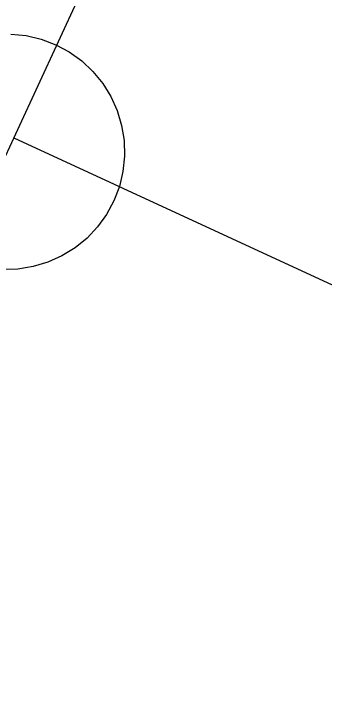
# Model space of a CAD drawing. Extents: x 6540402 to 6566579, y 5525343 to 5532423.
# Drawn here: x 6544438.815 to 6544439.473, y 5526362.106 to 5526363.581 of the extents above; entities that cross this region are included whole.
import ezdxf

# ---------------------------------------------------------------- set-up
doc = ezdxf.new("R2010")
doc.units = 0
for name, color, linetype in [('IR_ps_geometria', 7, 'Continuous'), ('TOR_PS_OPIS_T-symbole geometrii', 7, 'Continuous'), ('TOR_PS_T-tory projektowane', 7, 'Continuous')]:
    doc.layers.add(name, color=color, linetype=linetype)

msp = doc.modelspace()

# ---------------------------------------------------------------- linework, layer by layer
at = {"layer": 'IR_ps_geometria'}
msp.add_lwpolyline([(6544438.8088, 5526363.5382), (6544438.8413, 5526363.5349), (6544438.8731, 5526363.5274), (6544438.9037, 5526363.5157), (6544438.9325, 5526363.5002), (6544438.959, 5526363.4811), (6544438.9828, 5526363.4587), (6544439.0035, 5526363.4334), (6544439.0207, 5526363.4055), (6544439.0341, 5526363.3757), (6544439.0435, 5526363.3444), (6544439.0487, 5526363.3121), (6544439.0497, 5526363.2794), (6544439.0464, 5526363.2469), (6544439.0389, 5526363.2151), (6544439.0273, 5526363.1845), (6544439.0118, 5526363.1557), (6544438.9927, 5526363.1292), (6544438.9702, 5526363.1054), (6544438.9449, 5526363.0847), (6544438.9171, 5526363.0675), (6544438.8873, 5526363.0541), (6544438.8559, 5526363.0447), (6544438.8237, 5526363.0395), (6544438.791, 5526363.0385)], dxfattribs=at)
msp.add_lwpolyline([(6544438.8088, 5526363.5382), (6544438.8413, 5526363.5349), (6544438.8731, 5526363.5274), (6544438.9037, 5526363.5157), (6544438.9325, 5526363.5002), (6544438.959, 5526363.4811), (6544438.9828, 5526363.4587), (6544439.0035, 5526363.4334), (6544439.0207, 5526363.4055), (6544439.0341, 5526363.3757), (6544439.0435, 5526363.3444), (6544439.0487, 5526363.3121), (6544439.0497, 5526363.2794), (6544439.0464, 5526363.2469), (6544439.0389, 5526363.2151), (6544439.0273, 5526363.1845), (6544439.0118, 5526363.1557), (6544438.9927, 5526363.1292), (6544438.9702, 5526363.1054), (6544438.9449, 5526363.0847), (6544438.9171, 5526363.0675), (6544438.8873, 5526363.0541), (6544438.8559, 5526363.0447), (6544438.8237, 5526363.0395), (6544438.791, 5526363.0385)], dxfattribs=at)
msp.add_lwpolyline([(6544438.8088, 5526363.5382), (6544438.8413, 5526363.5349), (6544438.8731, 5526363.5274), (6544438.9037, 5526363.5157), (6544438.9325, 5526363.5002), (6544438.959, 5526363.4811), (6544438.9828, 5526363.4587), (6544439.0035, 5526363.4334), (6544439.0207, 5526363.4055), (6544439.0341, 5526363.3757), (6544439.0435, 5526363.3444), (6544439.0487, 5526363.3121), (6544439.0497, 5526363.2794), (6544439.0464, 5526363.2469), (6544439.0389, 5526363.2151), (6544439.0273, 5526363.1845), (6544439.0118, 5526363.1557), (6544438.9927, 5526363.1292), (6544438.9702, 5526363.1054), (6544438.9449, 5526363.0847), (6544438.9171, 5526363.0675), (6544438.8873, 5526363.0541), (6544438.8559, 5526363.0447), (6544438.8237, 5526363.0395), (6544438.791, 5526363.0385)], dxfattribs=at)
msp.add_lwpolyline([(6544438.8088, 5526363.5382), (6544438.8413, 5526363.5349), (6544438.8731, 5526363.5274), (6544438.9037, 5526363.5157), (6544438.9325, 5526363.5002), (6544438.959, 5526363.4811), (6544438.9828, 5526363.4587), (6544439.0035, 5526363.4334), (6544439.0207, 5526363.4055), (6544439.0341, 5526363.3757), (6544439.0435, 5526363.3444), (6544439.0487, 5526363.3121), (6544439.0497, 5526363.2794), (6544439.0464, 5526363.2469), (6544439.0389, 5526363.2151), (6544439.0273, 5526363.1845), (6544439.0118, 5526363.1557), (6544438.9927, 5526363.1292), (6544438.9702, 5526363.1054), (6544438.9449, 5526363.0847), (6544438.9171, 5526363.0675), (6544438.8873, 5526363.0541), (6544438.8559, 5526363.0447), (6544438.8237, 5526363.0395), (6544438.791, 5526363.0385)], dxfattribs=at)
msp.add_lwpolyline([(6544438.8088, 5526363.5382), (6544438.8413, 5526363.5349), (6544438.8731, 5526363.5274), (6544438.9037, 5526363.5157), (6544438.9325, 5526363.5002), (6544438.959, 5526363.4811), (6544438.9828, 5526363.4587), (6544439.0035, 5526363.4334), (6544439.0207, 5526363.4055), (6544439.0341, 5526363.3757), (6544439.0435, 5526363.3444), (6544439.0487, 5526363.3121), (6544439.0497, 5526363.2794), (6544439.0464, 5526363.2469), (6544439.0389, 5526363.2151), (6544439.0273, 5526363.1845), (6544439.0118, 5526363.1557), (6544438.9927, 5526363.1292), (6544438.9702, 5526363.1054), (6544438.9449, 5526363.0847), (6544438.9171, 5526363.0675), (6544438.8873, 5526363.0541), (6544438.8559, 5526363.0447), (6544438.8237, 5526363.0395), (6544438.791, 5526363.0385)], dxfattribs=at)
msp.add_lwpolyline([(6544438.8088, 5526363.5382), (6544438.8413, 5526363.5349), (6544438.8731, 5526363.5274), (6544438.9037, 5526363.5157), (6544438.9325, 5526363.5002), (6544438.959, 5526363.4811), (6544438.9828, 5526363.4587), (6544439.0035, 5526363.4334), (6544439.0207, 5526363.4055), (6544439.0341, 5526363.3757), (6544439.0435, 5526363.3444), (6544439.0487, 5526363.3121), (6544439.0497, 5526363.2794), (6544439.0464, 5526363.2469), (6544439.0389, 5526363.2151), (6544439.0273, 5526363.1845), (6544439.0118, 5526363.1557), (6544438.9927, 5526363.1292), (6544438.9702, 5526363.1054), (6544438.9449, 5526363.0847), (6544438.9171, 5526363.0675), (6544438.8873, 5526363.0541), (6544438.8559, 5526363.0447), (6544438.8237, 5526363.0395), (6544438.791, 5526363.0385)], dxfattribs=at)
msp.add_lwpolyline([(6544438.8088, 5526363.5382), (6544438.8413, 5526363.5349), (6544438.8731, 5526363.5274), (6544438.9037, 5526363.5157), (6544438.9325, 5526363.5002), (6544438.959, 5526363.4811), (6544438.9828, 5526363.4587), (6544439.0035, 5526363.4334), (6544439.0207, 5526363.4055), (6544439.0341, 5526363.3757), (6544439.0435, 5526363.3444), (6544439.0487, 5526363.3121), (6544439.0497, 5526363.2794), (6544439.0464, 5526363.2469), (6544439.0389, 5526363.2151), (6544439.0273, 5526363.1845), (6544439.0118, 5526363.1557), (6544438.9927, 5526363.1292), (6544438.9702, 5526363.1054), (6544438.9449, 5526363.0847), (6544438.9171, 5526363.0675), (6544438.8873, 5526363.0541), (6544438.8559, 5526363.0447), (6544438.8237, 5526363.0395), (6544438.791, 5526363.0385)], dxfattribs=at)
msp.add_lwpolyline([(6544438.8088, 5526363.5382), (6544438.8413, 5526363.5349), (6544438.8731, 5526363.5274), (6544438.9037, 5526363.5157), (6544438.9325, 5526363.5002), (6544438.959, 5526363.4811), (6544438.9828, 5526363.4587), (6544439.0035, 5526363.4334), (6544439.0207, 5526363.4055), (6544439.0341, 5526363.3757), (6544439.0435, 5526363.3444), (6544439.0487, 5526363.3121), (6544439.0497, 5526363.2794), (6544439.0464, 5526363.2469), (6544439.0389, 5526363.2151), (6544439.0273, 5526363.1845), (6544439.0118, 5526363.1557), (6544438.9927, 5526363.1292), (6544438.9702, 5526363.1054), (6544438.9449, 5526363.0847), (6544438.9171, 5526363.0675), (6544438.8873, 5526363.0541), (6544438.8559, 5526363.0447), (6544438.8237, 5526363.0395), (6544438.791, 5526363.0385)], dxfattribs=at)
msp.add_lwpolyline([(6544438.8088, 5526363.5382), (6544438.8413, 5526363.5349), (6544438.8731, 5526363.5274), (6544438.9037, 5526363.5157), (6544438.9325, 5526363.5002), (6544438.959, 5526363.4811), (6544438.9828, 5526363.4587), (6544439.0035, 5526363.4334), (6544439.0207, 5526363.4055), (6544439.0341, 5526363.3757), (6544439.0435, 5526363.3444), (6544439.0487, 5526363.3121), (6544439.0497, 5526363.2794), (6544439.0464, 5526363.2469), (6544439.0389, 5526363.2151), (6544439.0273, 5526363.1845), (6544439.0118, 5526363.1557), (6544438.9927, 5526363.1292), (6544438.9702, 5526363.1054), (6544438.9449, 5526363.0847), (6544438.9171, 5526363.0675), (6544438.8873, 5526363.0541), (6544438.8559, 5526363.0447), (6544438.8237, 5526363.0395), (6544438.791, 5526363.0385)], dxfattribs=at)
msp.add_lwpolyline([(6544438.8088, 5526363.5382), (6544438.8413, 5526363.5349), (6544438.8731, 5526363.5274), (6544438.9037, 5526363.5157), (6544438.9325, 5526363.5002), (6544438.959, 5526363.4811), (6544438.9828, 5526363.4587), (6544439.0035, 5526363.4334), (6544439.0207, 5526363.4055), (6544439.0341, 5526363.3757), (6544439.0435, 5526363.3444), (6544439.0487, 5526363.3121), (6544439.0497, 5526363.2794), (6544439.0464, 5526363.2469), (6544439.0389, 5526363.2151), (6544439.0273, 5526363.1845), (6544439.0118, 5526363.1557), (6544438.9927, 5526363.1292), (6544438.9702, 5526363.1054), (6544438.9449, 5526363.0847), (6544438.9171, 5526363.0675), (6544438.8873, 5526363.0541), (6544438.8559, 5526363.0447), (6544438.8237, 5526363.0395), (6544438.791, 5526363.0385)], dxfattribs=at)
msp.add_lwpolyline([(6544438.8088, 5526363.5382), (6544438.8413, 5526363.5349), (6544438.8731, 5526363.5274), (6544438.9037, 5526363.5157), (6544438.9325, 5526363.5002), (6544438.959, 5526363.4811), (6544438.9828, 5526363.4587), (6544439.0035, 5526363.4334), (6544439.0207, 5526363.4055), (6544439.0341, 5526363.3757), (6544439.0435, 5526363.3444), (6544439.0487, 5526363.3121), (6544439.0497, 5526363.2794), (6544439.0464, 5526363.2469), (6544439.0389, 5526363.2151), (6544439.0273, 5526363.1845), (6544439.0118, 5526363.1557), (6544438.9927, 5526363.1292), (6544438.9702, 5526363.1054), (6544438.9449, 5526363.0847), (6544438.9171, 5526363.0675), (6544438.8873, 5526363.0541), (6544438.8559, 5526363.0447), (6544438.8237, 5526363.0395), (6544438.791, 5526363.0385)], dxfattribs=at)
msp.add_lwpolyline([(6544438.8088, 5526363.5382), (6544438.8413, 5526363.5349), (6544438.8731, 5526363.5274), (6544438.9037, 5526363.5157), (6544438.9325, 5526363.5002), (6544438.959, 5526363.4811), (6544438.9828, 5526363.4587), (6544439.0035, 5526363.4334), (6544439.0207, 5526363.4055), (6544439.0341, 5526363.3757), (6544439.0435, 5526363.3444), (6544439.0487, 5526363.3121), (6544439.0497, 5526363.2794), (6544439.0464, 5526363.2469), (6544439.0389, 5526363.2151), (6544439.0273, 5526363.1845), (6544439.0118, 5526363.1557), (6544438.9927, 5526363.1292), (6544438.9702, 5526363.1054), (6544438.9449, 5526363.0847), (6544438.9171, 5526363.0675), (6544438.8873, 5526363.0541), (6544438.8559, 5526363.0447), (6544438.8237, 5526363.0395), (6544438.791, 5526363.0385)], dxfattribs=at)
msp.add_lwpolyline([(6544438.8088, 5526363.5382), (6544438.8413, 5526363.5349), (6544438.8731, 5526363.5274), (6544438.9037, 5526363.5157), (6544438.9325, 5526363.5002), (6544438.959, 5526363.4811), (6544438.9828, 5526363.4587), (6544439.0035, 5526363.4334), (6544439.0207, 5526363.4055), (6544439.0341, 5526363.3757), (6544439.0435, 5526363.3444), (6544439.0487, 5526363.3121), (6544439.0497, 5526363.2794), (6544439.0464, 5526363.2469), (6544439.0389, 5526363.2151), (6544439.0273, 5526363.1845), (6544439.0118, 5526363.1557), (6544438.9927, 5526363.1292), (6544438.9702, 5526363.1054), (6544438.9449, 5526363.0847), (6544438.9171, 5526363.0675), (6544438.8873, 5526363.0541), (6544438.8559, 5526363.0447), (6544438.8237, 5526363.0395), (6544438.791, 5526363.0385)], dxfattribs=at)
msp.add_lwpolyline([(6544438.8088, 5526363.5382), (6544438.8413, 5526363.5349), (6544438.8731, 5526363.5274), (6544438.9037, 5526363.5157), (6544438.9325, 5526363.5002), (6544438.959, 5526363.4811), (6544438.9828, 5526363.4587), (6544439.0035, 5526363.4334), (6544439.0207, 5526363.4055), (6544439.0341, 5526363.3757), (6544439.0435, 5526363.3444), (6544439.0487, 5526363.3121), (6544439.0497, 5526363.2794), (6544439.0464, 5526363.2469), (6544439.0389, 5526363.2151), (6544439.0273, 5526363.1845), (6544439.0118, 5526363.1557), (6544438.9927, 5526363.1292), (6544438.9702, 5526363.1054), (6544438.9449, 5526363.0847), (6544438.9171, 5526363.0675), (6544438.8873, 5526363.0541), (6544438.8559, 5526363.0447), (6544438.8237, 5526363.0395), (6544438.791, 5526363.0385)], dxfattribs=at)
msp.add_lwpolyline([(6544438.8088, 5526363.5382), (6544438.8413, 5526363.5349), (6544438.8731, 5526363.5274), (6544438.9037, 5526363.5157), (6544438.9325, 5526363.5002), (6544438.959, 5526363.4811), (6544438.9828, 5526363.4587), (6544439.0035, 5526363.4334), (6544439.0207, 5526363.4055), (6544439.0341, 5526363.3757), (6544439.0435, 5526363.3444), (6544439.0487, 5526363.3121), (6544439.0497, 5526363.2794), (6544439.0464, 5526363.2469), (6544439.0389, 5526363.2151), (6544439.0273, 5526363.1845), (6544439.0118, 5526363.1557), (6544438.9927, 5526363.1292), (6544438.9702, 5526363.1054), (6544438.9449, 5526363.0847), (6544438.9171, 5526363.0675), (6544438.8873, 5526363.0541), (6544438.8559, 5526363.0447), (6544438.8237, 5526363.0395), (6544438.791, 5526363.0385)], dxfattribs=at)
msp.add_lwpolyline([(6544438.8088, 5526363.5382), (6544438.8413, 5526363.5349), (6544438.8731, 5526363.5274), (6544438.9037, 5526363.5157), (6544438.9325, 5526363.5002), (6544438.959, 5526363.4811), (6544438.9828, 5526363.4587), (6544439.0035, 5526363.4334), (6544439.0207, 5526363.4055), (6544439.0341, 5526363.3757), (6544439.0435, 5526363.3444), (6544439.0487, 5526363.3121), (6544439.0497, 5526363.2794), (6544439.0464, 5526363.2469), (6544439.0389, 5526363.2151), (6544439.0273, 5526363.1845), (6544439.0118, 5526363.1557), (6544438.9927, 5526363.1292), (6544438.9702, 5526363.1054), (6544438.9449, 5526363.0847), (6544438.9171, 5526363.0675), (6544438.8873, 5526363.0541), (6544438.8559, 5526363.0447), (6544438.8237, 5526363.0395), (6544438.791, 5526363.0385)], dxfattribs=at)
msp.add_lwpolyline([(6544438.8088, 5526363.5382), (6544438.8413, 5526363.5349), (6544438.8731, 5526363.5274), (6544438.9037, 5526363.5157), (6544438.9325, 5526363.5002), (6544438.959, 5526363.4811), (6544438.9828, 5526363.4587), (6544439.0035, 5526363.4334), (6544439.0207, 5526363.4055), (6544439.0341, 5526363.3757), (6544439.0435, 5526363.3444), (6544439.0487, 5526363.3121), (6544439.0497, 5526363.2794), (6544439.0464, 5526363.2469), (6544439.0389, 5526363.2151), (6544439.0273, 5526363.1845), (6544439.0118, 5526363.1557), (6544438.9927, 5526363.1292), (6544438.9702, 5526363.1054), (6544438.9449, 5526363.0847), (6544438.9171, 5526363.0675), (6544438.8873, 5526363.0541), (6544438.8559, 5526363.0447), (6544438.8237, 5526363.0395), (6544438.791, 5526363.0385)], dxfattribs=at)
msp.add_lwpolyline([(6544438.8088, 5526363.5382), (6544438.8413, 5526363.5349), (6544438.8731, 5526363.5274), (6544438.9037, 5526363.5157), (6544438.9325, 5526363.5002), (6544438.959, 5526363.4811), (6544438.9828, 5526363.4587), (6544439.0035, 5526363.4334), (6544439.0207, 5526363.4055), (6544439.0341, 5526363.3757), (6544439.0435, 5526363.3444), (6544439.0487, 5526363.3121), (6544439.0497, 5526363.2794), (6544439.0464, 5526363.2469), (6544439.0389, 5526363.2151), (6544439.0273, 5526363.1845), (6544439.0118, 5526363.1557), (6544438.9927, 5526363.1292), (6544438.9702, 5526363.1054), (6544438.9449, 5526363.0847), (6544438.9171, 5526363.0675), (6544438.8873, 5526363.0541), (6544438.8559, 5526363.0447), (6544438.8237, 5526363.0395), (6544438.791, 5526363.0385)], dxfattribs=at)
msp.add_lwpolyline([(6544438.8088, 5526363.5382), (6544438.8413, 5526363.5349), (6544438.8731, 5526363.5274), (6544438.9037, 5526363.5157), (6544438.9325, 5526363.5002), (6544438.959, 5526363.4811), (6544438.9828, 5526363.4587), (6544439.0035, 5526363.4334), (6544439.0207, 5526363.4055), (6544439.0341, 5526363.3757), (6544439.0435, 5526363.3444), (6544439.0487, 5526363.3121), (6544439.0497, 5526363.2794), (6544439.0464, 5526363.2469), (6544439.0389, 5526363.2151), (6544439.0273, 5526363.1845), (6544439.0118, 5526363.1557), (6544438.9927, 5526363.1292), (6544438.9702, 5526363.1054), (6544438.9449, 5526363.0847), (6544438.9171, 5526363.0675), (6544438.8873, 5526363.0541), (6544438.8559, 5526363.0447), (6544438.8237, 5526363.0395), (6544438.791, 5526363.0385)], dxfattribs=at)
msp.add_lwpolyline([(6544438.8088, 5526363.5382), (6544438.8413, 5526363.5349), (6544438.8731, 5526363.5274), (6544438.9037, 5526363.5157), (6544438.9325, 5526363.5002), (6544438.959, 5526363.4811), (6544438.9828, 5526363.4587), (6544439.0035, 5526363.4334), (6544439.0207, 5526363.4055), (6544439.0341, 5526363.3757), (6544439.0435, 5526363.3444), (6544439.0487, 5526363.3121), (6544439.0497, 5526363.2794), (6544439.0464, 5526363.2469), (6544439.0389, 5526363.2151), (6544439.0273, 5526363.1845), (6544439.0118, 5526363.1557), (6544438.9927, 5526363.1292), (6544438.9702, 5526363.1054), (6544438.9449, 5526363.0847), (6544438.9171, 5526363.0675), (6544438.8873, 5526363.0541), (6544438.8559, 5526363.0447), (6544438.8237, 5526363.0395), (6544438.791, 5526363.0385)], dxfattribs=at)
msp.add_lwpolyline([(6544438.8088, 5526363.5382), (6544438.8413, 5526363.5349), (6544438.8731, 5526363.5274), (6544438.9037, 5526363.5157), (6544438.9325, 5526363.5002), (6544438.959, 5526363.4811), (6544438.9828, 5526363.4587), (6544439.0035, 5526363.4334), (6544439.0207, 5526363.4055), (6544439.0341, 5526363.3757), (6544439.0435, 5526363.3444), (6544439.0487, 5526363.3121), (6544439.0497, 5526363.2794), (6544439.0464, 5526363.2469), (6544439.0389, 5526363.2151), (6544439.0273, 5526363.1845), (6544439.0118, 5526363.1557), (6544438.9927, 5526363.1292), (6544438.9702, 5526363.1054), (6544438.9449, 5526363.0847), (6544438.9171, 5526363.0675), (6544438.8873, 5526363.0541), (6544438.8559, 5526363.0447), (6544438.8237, 5526363.0395), (6544438.791, 5526363.0385)], dxfattribs=at)
msp.add_lwpolyline([(6544438.8088, 5526363.5382), (6544438.8413, 5526363.5349), (6544438.8731, 5526363.5274), (6544438.9037, 5526363.5157), (6544438.9325, 5526363.5002), (6544438.959, 5526363.4811), (6544438.9828, 5526363.4587), (6544439.0035, 5526363.4334), (6544439.0207, 5526363.4055), (6544439.0341, 5526363.3757), (6544439.0435, 5526363.3444), (6544439.0487, 5526363.3121), (6544439.0497, 5526363.2794), (6544439.0464, 5526363.2469), (6544439.0389, 5526363.2151), (6544439.0273, 5526363.1845), (6544439.0118, 5526363.1557), (6544438.9927, 5526363.1292), (6544438.9702, 5526363.1054), (6544438.9449, 5526363.0847), (6544438.9171, 5526363.0675), (6544438.8873, 5526363.0541), (6544438.8559, 5526363.0447), (6544438.8237, 5526363.0395), (6544438.791, 5526363.0385)], dxfattribs=at)
msp.add_lwpolyline([(6544438.8088, 5526363.5382), (6544438.8413, 5526363.5349), (6544438.8731, 5526363.5274), (6544438.9037, 5526363.5157), (6544438.9325, 5526363.5002), (6544438.959, 5526363.4811), (6544438.9828, 5526363.4587), (6544439.0035, 5526363.4334), (6544439.0207, 5526363.4055), (6544439.0341, 5526363.3757), (6544439.0435, 5526363.3444), (6544439.0487, 5526363.3121), (6544439.0497, 5526363.2794), (6544439.0464, 5526363.2469), (6544439.0389, 5526363.2151), (6544439.0273, 5526363.1845), (6544439.0118, 5526363.1557), (6544438.9927, 5526363.1292), (6544438.9702, 5526363.1054), (6544438.9449, 5526363.0847), (6544438.9171, 5526363.0675), (6544438.8873, 5526363.0541), (6544438.8559, 5526363.0447), (6544438.8237, 5526363.0395), (6544438.791, 5526363.0385)], dxfattribs=at)
msp.add_lwpolyline([(6544438.8088, 5526363.5382), (6544438.8413, 5526363.5349), (6544438.8731, 5526363.5274), (6544438.9037, 5526363.5157), (6544438.9325, 5526363.5002), (6544438.959, 5526363.4811), (6544438.9828, 5526363.4587), (6544439.0035, 5526363.4334), (6544439.0207, 5526363.4055), (6544439.0341, 5526363.3757), (6544439.0435, 5526363.3444), (6544439.0487, 5526363.3121), (6544439.0497, 5526363.2794), (6544439.0464, 5526363.2469), (6544439.0389, 5526363.2151), (6544439.0273, 5526363.1845), (6544439.0118, 5526363.1557), (6544438.9927, 5526363.1292), (6544438.9702, 5526363.1054), (6544438.9449, 5526363.0847), (6544438.9171, 5526363.0675), (6544438.8873, 5526363.0541), (6544438.8559, 5526363.0447), (6544438.8237, 5526363.0395), (6544438.791, 5526363.0385)], dxfattribs=at)
msp.add_lwpolyline([(6544438.8088, 5526363.5382), (6544438.8413, 5526363.5349), (6544438.8731, 5526363.5274), (6544438.9037, 5526363.5157), (6544438.9325, 5526363.5002), (6544438.959, 5526363.4811), (6544438.9828, 5526363.4587), (6544439.0035, 5526363.4334), (6544439.0207, 5526363.4055), (6544439.0341, 5526363.3757), (6544439.0435, 5526363.3444), (6544439.0487, 5526363.3121), (6544439.0497, 5526363.2794), (6544439.0464, 5526363.2469), (6544439.0389, 5526363.2151), (6544439.0273, 5526363.1845), (6544439.0118, 5526363.1557), (6544438.9927, 5526363.1292), (6544438.9702, 5526363.1054), (6544438.9449, 5526363.0847), (6544438.9171, 5526363.0675), (6544438.8873, 5526363.0541), (6544438.8559, 5526363.0447), (6544438.8237, 5526363.0395), (6544438.791, 5526363.0385)], dxfattribs=at)
msp.add_lwpolyline([(6544438.8088, 5526363.5382), (6544438.8413, 5526363.5349), (6544438.8731, 5526363.5274), (6544438.9037, 5526363.5157), (6544438.9325, 5526363.5002), (6544438.959, 5526363.4811), (6544438.9828, 5526363.4587), (6544439.0035, 5526363.4334), (6544439.0207, 5526363.4055), (6544439.0341, 5526363.3757), (6544439.0435, 5526363.3444), (6544439.0487, 5526363.3121), (6544439.0497, 5526363.2794), (6544439.0464, 5526363.2469), (6544439.0389, 5526363.2151), (6544439.0273, 5526363.1845), (6544439.0118, 5526363.1557), (6544438.9927, 5526363.1292), (6544438.9702, 5526363.1054), (6544438.9449, 5526363.0847), (6544438.9171, 5526363.0675), (6544438.8873, 5526363.0541), (6544438.8559, 5526363.0447), (6544438.8237, 5526363.0395), (6544438.791, 5526363.0385)], dxfattribs=at)
msp.add_lwpolyline([(6544438.8088, 5526363.5382), (6544438.8413, 5526363.5349), (6544438.8731, 5526363.5274), (6544438.9037, 5526363.5157), (6544438.9325, 5526363.5002), (6544438.959, 5526363.4811), (6544438.9828, 5526363.4587), (6544439.0035, 5526363.4334), (6544439.0207, 5526363.4055), (6544439.0341, 5526363.3757), (6544439.0435, 5526363.3444), (6544439.0487, 5526363.3121), (6544439.0497, 5526363.2794), (6544439.0464, 5526363.2469), (6544439.0389, 5526363.2151), (6544439.0273, 5526363.1845), (6544439.0118, 5526363.1557), (6544438.9927, 5526363.1292), (6544438.9702, 5526363.1054), (6544438.9449, 5526363.0847), (6544438.9171, 5526363.0675), (6544438.8873, 5526363.0541), (6544438.8559, 5526363.0447), (6544438.8237, 5526363.0395), (6544438.791, 5526363.0385)], dxfattribs=at)
msp.add_lwpolyline([(6544438.8088, 5526363.5382), (6544438.8413, 5526363.5349), (6544438.8731, 5526363.5274), (6544438.9037, 5526363.5157), (6544438.9325, 5526363.5002), (6544438.959, 5526363.4811), (6544438.9828, 5526363.4587), (6544439.0035, 5526363.4334), (6544439.0207, 5526363.4055), (6544439.0341, 5526363.3757), (6544439.0435, 5526363.3444), (6544439.0487, 5526363.3121), (6544439.0497, 5526363.2794), (6544439.0464, 5526363.2469), (6544439.0389, 5526363.2151), (6544439.0273, 5526363.1845), (6544439.0118, 5526363.1557), (6544438.9927, 5526363.1292), (6544438.9702, 5526363.1054), (6544438.9449, 5526363.0847), (6544438.9171, 5526363.0675), (6544438.8873, 5526363.0541), (6544438.8559, 5526363.0447), (6544438.8237, 5526363.0395), (6544438.791, 5526363.0385)], dxfattribs=at)
msp.add_lwpolyline([(6544438.8088, 5526363.5382), (6544438.8413, 5526363.5349), (6544438.8731, 5526363.5274), (6544438.9037, 5526363.5157), (6544438.9325, 5526363.5002), (6544438.959, 5526363.4811), (6544438.9828, 5526363.4587), (6544439.0035, 5526363.4334), (6544439.0207, 5526363.4055), (6544439.0341, 5526363.3757), (6544439.0435, 5526363.3444), (6544439.0487, 5526363.3121), (6544439.0497, 5526363.2794), (6544439.0464, 5526363.2469), (6544439.0389, 5526363.2151), (6544439.0273, 5526363.1845), (6544439.0118, 5526363.1557), (6544438.9927, 5526363.1292), (6544438.9702, 5526363.1054), (6544438.9449, 5526363.0847), (6544438.9171, 5526363.0675), (6544438.8873, 5526363.0541), (6544438.8559, 5526363.0447), (6544438.8237, 5526363.0395), (6544438.791, 5526363.0385)], dxfattribs=at)
msp.add_lwpolyline([(6544438.8088, 5526363.5382), (6544438.8413, 5526363.5349), (6544438.8731, 5526363.5274), (6544438.9037, 5526363.5157), (6544438.9325, 5526363.5002), (6544438.959, 5526363.4811), (6544438.9828, 5526363.4587), (6544439.0035, 5526363.4334), (6544439.0207, 5526363.4055), (6544439.0341, 5526363.3757), (6544439.0435, 5526363.3444), (6544439.0487, 5526363.3121), (6544439.0497, 5526363.2794), (6544439.0464, 5526363.2469), (6544439.0389, 5526363.2151), (6544439.0273, 5526363.1845), (6544439.0118, 5526363.1557), (6544438.9927, 5526363.1292), (6544438.9702, 5526363.1054), (6544438.9449, 5526363.0847), (6544438.9171, 5526363.0675), (6544438.8873, 5526363.0541), (6544438.8559, 5526363.0447), (6544438.8237, 5526363.0395), (6544438.791, 5526363.0385)], dxfattribs=at)
msp.add_lwpolyline([(6544438.8088, 5526363.5382), (6544438.8413, 5526363.5349), (6544438.8731, 5526363.5274), (6544438.9037, 5526363.5157), (6544438.9325, 5526363.5002), (6544438.959, 5526363.4811), (6544438.9828, 5526363.4587), (6544439.0035, 5526363.4334), (6544439.0207, 5526363.4055), (6544439.0341, 5526363.3757), (6544439.0435, 5526363.3444), (6544439.0487, 5526363.3121), (6544439.0497, 5526363.2794), (6544439.0464, 5526363.2469), (6544439.0389, 5526363.2151), (6544439.0273, 5526363.1845), (6544439.0118, 5526363.1557), (6544438.9927, 5526363.1292), (6544438.9702, 5526363.1054), (6544438.9449, 5526363.0847), (6544438.9171, 5526363.0675), (6544438.8873, 5526363.0541), (6544438.8559, 5526363.0447), (6544438.8237, 5526363.0395), (6544438.791, 5526363.0385)], dxfattribs=at)
at = {"layer": 'TOR_PS_OPIS_T-symbole geometrii'}
msp.add_line((6544438.1852, 5526361.957), (6544439.445, 5526364.6796), dxfattribs=at)
at = {"layer": 'TOR_PS_T-tory projektowane'}
msp.add_line((6544438.8151, 5526363.3183), (6544524.4048, 5526323.7166), dxfattribs=at)
for centre, radius, start in [((6544009.4814, 5525300.6836), 1200, 62.2447264), ((6543885.3946, 5525050.2182), 1450, 63.6019824)]:
    msp.add_arc(centre, radius, start, 81.1322509, dxfattribs=at)

doc.saveas('drawing.dxf')
